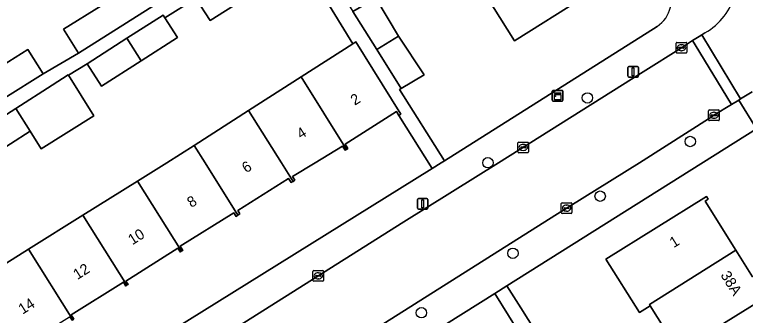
# Model space of a CAD drawing. Extents: x 160077 to 160948, y 386481 to 387498.
# Drawn here: x 160384.3 to 160452.9, y 386985.7 to 387013.9 of the extents above; entities that cross this region are included whole.
import ezdxf

# ---------------------------------------------------------------- set-up
doc = ezdxf.new("R2010")
doc.units = 0
for name, color, linetype in [('IMGEO_Boom', 7, 'Continuous'), ('IMGEO_Erf', 7, 'Continuous'), ('IMGEO_Groenvoorziening', 7, 'Continuous'), ('IMGEO_Kast', 7, 'Continuous'), ('IMGEO_Kolk', 7, 'Continuous'), ('IMGEO_Lichtmast', 7, 'Continuous'), ('IMGEO_Pand', 7, 'Continuous'), ('IMGEO_Pand_nummerreeks', 7, 'Continuous'), ('IMGEO_Rijbaan_lokaal_gesloten', 7, 'Continuous'), ('IMGEO_Rijbaan_lokaal_open', 7, 'Continuous'), ('IMGEO_Voetpad_open', 7, 'Continuous')]:
    doc.layers.add(name, color=color, linetype=linetype)

msp = doc.modelspace()

# ---------------------------------------------------------------- linework, layer by layer
at = {"layer": 'IMGEO_Boom'}
for centre in [(160438.079, 387006.093), (160447.736, 387002.001), (160428.74, 387000.007), (160439.278, 386996.863), (160431.085, 386991.499), (160422.495, 386985.915)]:
    msp.add_circle(centre, 0.489, dxfattribs=at)
at = {"layer": 'IMGEO_Erf'}
for points in [[(160423.783, 387051.6), (160401.983, 387037.889), (160401.823, 387037.664), (160401.869, 387037.392), (160403.546, 387034.709), (160405.02, 387035.609), (160407.069, 387032.255), (160407.413, 387032.465), (160409.541, 387029.136), (160407.399, 387027.827), (160409.445, 387024.452), (160411.609, 387025.784), (160413.854, 387022.135), (160416.083, 387018.513), (160414.131, 387017.311), (160416.061, 387014.208), (160418.21, 387015.488), (160420.343, 387011.909), (160422.745, 387008.268), (160420.595, 387006.988), (160420.435, 387006.892), (160424.667, 387000.196), (160444.618, 387012.806)], [(160380.45, 386988.673), (160385.602, 386991.891), (160390.709, 386995.08), (160395.84, 386998.284), (160398.588, 387000), (160401.15, 387001.638), (160406.261, 387004.907), (160411.192, 387008.061), (160416.069, 387011.18), (160411.314, 387018.906)], [(160437.712, 387015.544), (160431.243, 387011.463), (160427.937, 387016.702)], [(160406.37, 387015.739), (160402.66, 387013.363), (160401.308, 387015.474), (160398.413, 387013.621), (160399.599, 387011.769), (160396.168, 387009.571), (160392.458, 387007.195), (160391.106, 387009.306), (160389.343, 387008.223), (160391.743, 387004.407), (160386.802, 387001.302), (160385.747, 387002.981), (160382.037, 387000.605)], [(160381.945, 387008.377), (160385.533, 387010.641), (160386.97, 387008.364), (160390.294, 387010.311), (160388.9, 387012.554), (160392.424, 387014.742)], [(160386.133, 386976.2), (160423.489, 386999.46), (160420.389, 387004.439), (160420.144, 387004.821), (160415.33, 387001.742), (160415.593, 387001.33), (160415.469, 387001.251), (160415.345, 387001.172), (160415.099, 387001.557), (160412.511, 387000), (160410.39, 386998.725), (160410.617, 386998.367), (160410.44, 386998.255), (160410.266, 386998.144), (160410.017, 386998.537), (160405.245, 386995.507), (160405.443, 386995.195), (160405.267, 386995.083), (160405.092, 386994.972), (160404.893, 386995.287), (160399.855, 386992.158), (160400.098, 386991.772), (160399.977, 386991.696), (160399.856, 386991.62), (160399.636, 386991.97), (160394.748, 386988.896), (160394.957, 386988.563), (160394.846, 386988.493), (160394.735, 386988.423), (160394.508, 386988.784), (160389.614, 386985.706), (160389.868, 386985.302)], [(160473.137, 386972.655), (160453.975, 387003.205), (160430.516, 386988.451), (160431.817, 386986.382), (160437.856, 386976.782), (160436.662, 386976.031), (160430.668, 386985.657), (160429.375, 386987.733), (160408.886, 386974.847), (160415.725, 386963.966), (160416.309, 386963.036), (160430.464, 386940.512), (160434.156, 386934.637), (160441.379, 386922.838), (160445.701, 386916.313), (160449.013, 386911.065), (160450.499, 386908.528)], [(160453.342, 386967.092), (160450.408, 386971.781), (160447.474, 386976.469), (160444.539, 386981.158), (160446.578, 386982.423), (160443.983, 386986.571), (160442.966, 386985.934), (160439.826, 386990.947), (160449.256, 386996.847), (160449.426, 386996.576), (160449.148, 386996.402), (160452.03, 386991.789), (160453.593, 386989.288)]]:
    msp.add_lwpolyline(points, dxfattribs=at)
msp.add_arc((160443.038, 387015.255), 2.915, 302.8254, 31.35635, dxfattribs=at)
at = {"layer": 'IMGEO_Groenvoorziening'}
msp.add_lwpolyline([(160453.975, 387003.205), (160452.3, 387005.897), (160451.615, 387005.476), (160449.965, 387004.462), (160449.803, 387004.359), (160442.967, 387000.002), (160435.029, 386995.058), (160415.556, 386982.761), (160407.317, 386977.588), (160408.253, 386975.855), (160408.886, 386974.847), (160429.375, 386987.733), (160430.516, 386988.451)], close=True, dxfattribs=at)
at = {"layer": 'IMGEO_Kast'}
for p, q in [((160434.859, 387006.797), (160435.7, 387006.797)), ((160435.7, 387006.797), (160434.859, 387006.797)), ((160434.784, 387005.872), (160434.784, 387006.713)), ((160434.784, 387006.713), (160434.784, 387005.872)), ((160435.784, 387006.722), (160435.784, 387005.881)), ((160435.784, 387005.881), (160435.784, 387006.722)), ((160435.709, 387005.797), (160434.868, 387005.797)), ((160434.868, 387005.797), (160435.709, 387005.797))]:
    msp.add_line(p, q, dxfattribs=at)
for points in [[(160434.979, 387006.587), (160435.579, 387006.587), (160435.579, 387006.502), (160434.979, 387006.502), (160434.979, 387006.587)], [(160434.979, 387006.412), (160435.579, 387006.412), (160435.579, 387005.923), (160434.979, 387005.923), (160434.979, 387006.412)]]:
    msp.add_lwpolyline(points, dxfattribs=at)
msp.add_circle((160435.063, 387006.261), 0.0377, dxfattribs=at)
for centre, start, end in [((160434.862, 387006.719), 92.4484, 184.28452), ((160434.862, 387006.719), 92.4484, 184.28452), ((160435.706, 387006.719), 2.4484, 94.28452), ((160435.706, 387006.719), 2.4484, 94.28452), ((160434.862, 387005.875), 182.4484, 274.28452), ((160434.862, 387005.875), 182.4484, 274.28452), ((160435.706, 387005.875), 272.4484, 4.28452), ((160435.706, 387005.875), 272.4484, 4.28452)]:
    msp.add_arc(centre, 0.0779, start, end, dxfattribs=at)
at = {"layer": 'IMGEO_Kolk'}
for p, q in [((160446.413, 387010.385), (160446.413, 387011.237)), ((160446.488, 387011.311), (160447.34, 387011.311)), ((160446.715, 387010.854), (160447.113, 387010.854)), ((160446.901, 387011.091), (160446.926, 387011.091)), ((160447.414, 387011.237), (160447.414, 387010.385)), ((160447.34, 387010.311), (160446.488, 387010.311)), ((160446.672, 387010.805), (160446.672, 387010.817)), ((160447.11, 387010.768), (160446.712, 387010.768)), ((160446.924, 387010.531), (160446.899, 387010.531)), ((160447.156, 387010.817), (160447.156, 387010.805)), ((160449.464, 387004.036), (160449.464, 387004.888)), ((160449.539, 387004.962), (160450.391, 387004.962)), ((160449.952, 387004.742), (160449.977, 387004.742)), ((160450.465, 387004.888), (160450.465, 387004.036)), ((160449.723, 387004.456), (160449.723, 387004.468)), ((160450.161, 387004.419), (160449.763, 387004.419)), ((160449.766, 387004.505), (160450.164, 387004.505)), ((160449.975, 387004.182), (160449.95, 387004.182)), ((160450.207, 387004.468), (160450.207, 387004.456)), ((160450.391, 387003.962), (160449.539, 387003.962)), ((160431.628, 387001.943), (160432.48, 387001.943)), ((160431.553, 387001.017), (160431.553, 387001.869)), ((160431.812, 387001.437), (160431.812, 387001.449)), ((160432.25, 387001.4), (160431.852, 387001.4)), ((160431.855, 387001.486), (160432.253, 387001.486)), ((160432.041, 387001.723), (160432.066, 387001.723)), ((160432.296, 387001.449), (160432.296, 387001.437)), ((160432.554, 387001.869), (160432.554, 387001.017)), ((160432.48, 387000.943), (160431.628, 387000.943)), ((160432.064, 387001.163), (160432.039, 387001.163)), ((160435.629, 386995.317), (160435.629, 386996.169)), ((160435.704, 386996.243), (160436.556, 386996.243)), ((160435.888, 386995.737), (160435.888, 386995.749)), ((160435.931, 386995.786), (160436.329, 386995.786)), ((160436.117, 386996.023), (160436.142, 386996.023)), ((160436.372, 386995.749), (160436.372, 386995.737)), ((160436.63, 386996.169), (160436.63, 386995.317)), ((160436.556, 386995.243), (160435.704, 386995.243)), ((160436.326, 386995.7), (160435.928, 386995.7)), ((160436.14, 386995.463), (160436.115, 386995.463)), ((160412.305, 386988.954), (160412.305, 386989.806)), ((160412.38, 386989.88), (160413.232, 386989.88)), ((160412.793, 386989.66), (160412.818, 386989.66)), ((160413.306, 386989.806), (160413.306, 386988.954)), ((160412.564, 386989.374), (160412.564, 386989.386)), ((160413.002, 386989.337), (160412.604, 386989.337)), ((160412.607, 386989.423), (160413.005, 386989.423)), ((160412.816, 386989.1), (160412.791, 386989.1)), ((160413.048, 386989.386), (160413.048, 386989.374)), ((160413.232, 386988.88), (160412.38, 386988.88))]:
    msp.add_line(p, q, dxfattribs=at)
for points in [[(160446.413, 387010.385), (160446.413, 387011.237)], [(160446.488, 387011.311), (160447.34, 387011.311)], [(160447.414, 387011.237), (160447.414, 387010.385)], [(160447.34, 387010.311), (160446.488, 387010.311)], [(160449.464, 387004.036), (160449.464, 387004.888)], [(160449.539, 387004.962), (160450.391, 387004.962)], [(160450.465, 387004.888), (160450.465, 387004.036)], [(160450.391, 387003.962), (160449.539, 387003.962)], [(160431.628, 387001.943), (160432.48, 387001.943)], [(160431.553, 387001.017), (160431.553, 387001.869)], [(160432.554, 387001.869), (160432.554, 387001.017)], [(160432.48, 387000.943), (160431.628, 387000.943)], [(160435.629, 386995.317), (160435.629, 386996.169)], [(160435.704, 386996.243), (160436.556, 386996.243)], [(160436.63, 386996.169), (160436.63, 386995.317)], [(160436.556, 386995.243), (160435.704, 386995.243)], [(160412.305, 386988.954), (160412.305, 386989.806)], [(160412.38, 386989.88), (160413.232, 386989.88)], [(160413.306, 386989.806), (160413.306, 386988.954)], [(160413.232, 386988.88), (160412.38, 386988.88)]]:
    msp.add_lwpolyline(points, dxfattribs=at)
for centre, radius, start, end in [((160446.49, 387011.235), 0.0765, 91.55205, 178.44795), ((160446.49, 387011.235), 0.0765, 91.55205, 178.44795), ((160446.712, 387010.814), 0.0403, 85.87752, 175.75265), ((160447.117, 387010.816), 0.0386, 1.73085, 96.63898), ((160447.338, 387011.235), 0.0765, 1.55205, 88.44795), ((160447.338, 387011.235), 0.0765, 1.55205, 88.44795), ((160446.49, 387010.387), 0.0765, 181.55205, 268.44795), ((160446.49, 387010.387), 0.0765, 181.55205, 268.44795), ((160446.709, 387010.804), 0.0366, 178.93798, 274.71019), ((160447.113, 387010.811), 0.043, 264.86636, 352.45326), ((160447.338, 387010.387), 0.0765, 271.55205, 358.44795), ((160447.338, 387010.387), 0.0765, 271.55205, 358.44795), ((160449.541, 387004.886), 0.0765, 91.55205, 178.44795), ((160449.541, 387004.886), 0.0765, 91.55205, 178.44795), ((160450.389, 387004.886), 0.0765, 1.55205, 88.44795), ((160450.389, 387004.886), 0.0765, 1.55205, 88.44795), ((160449.541, 387004.038), 0.0765, 181.55205, 268.44795), ((160449.541, 387004.038), 0.0765, 181.55205, 268.44795), ((160449.763, 387004.465), 0.0403, 85.87752, 175.75265), ((160449.76, 387004.455), 0.0366, 178.93798, 274.71019), ((160450.164, 387004.462), 0.043, 264.86636, 352.45326), ((160450.168, 387004.467), 0.0386, 1.73085, 96.63898), ((160450.389, 387004.038), 0.0765, 271.55205, 358.44795), ((160450.389, 387004.038), 0.0765, 271.55205, 358.44795), ((160431.63, 387001.867), 0.0765, 91.55205, 178.44795), ((160431.63, 387001.867), 0.0765, 91.55205, 178.44795), ((160432.478, 387001.867), 0.0765, 1.55205, 88.44795), ((160432.478, 387001.867), 0.0765, 1.55205, 88.44795), ((160431.852, 387001.446), 0.0403, 85.87752, 175.75265), ((160431.849, 387001.436), 0.0366, 178.93798, 274.71019), ((160432.253, 387001.443), 0.043, 264.86636, 352.45326), ((160432.257, 387001.448), 0.0386, 1.73085, 96.63898), ((160431.63, 387001.019), 0.0765, 181.55205, 268.44795), ((160431.63, 387001.019), 0.0765, 181.55205, 268.44795), ((160432.478, 387001.019), 0.0765, 271.55205, 358.44795), ((160432.478, 387001.019), 0.0765, 271.55205, 358.44795), ((160435.706, 386996.167), 0.0765, 91.55205, 178.44795), ((160435.706, 386996.167), 0.0765, 91.55205, 178.44795), ((160435.928, 386995.746), 0.0403, 85.87752, 175.75265), ((160436.333, 386995.748), 0.0386, 1.73085, 96.63898), ((160436.554, 386996.167), 0.0765, 1.55205, 88.44795), ((160436.554, 386996.167), 0.0765, 1.55205, 88.44795), ((160435.706, 386995.319), 0.0765, 181.55205, 268.44795), ((160435.706, 386995.319), 0.0765, 181.55205, 268.44795), ((160435.925, 386995.736), 0.0366, 178.93798, 274.71019), ((160436.329, 386995.743), 0.043, 264.86636, 352.45326), ((160436.554, 386995.319), 0.0765, 271.55205, 358.44795), ((160436.554, 386995.319), 0.0765, 271.55205, 358.44795), ((160412.382, 386989.804), 0.0765, 91.55205, 178.44795), ((160412.382, 386989.804), 0.0765, 91.55205, 178.44795), ((160413.23, 386989.804), 0.0765, 1.55205, 88.44795), ((160413.23, 386989.804), 0.0765, 1.55205, 88.44795), ((160412.382, 386988.956), 0.0765, 181.55205, 268.44795), ((160412.382, 386988.956), 0.0765, 181.55205, 268.44795), ((160412.604, 386989.383), 0.0403, 85.87752, 175.75265), ((160412.601, 386989.373), 0.0366, 178.93798, 274.71019), ((160413.005, 386989.38), 0.043, 264.86636, 352.45326), ((160413.009, 386989.385), 0.0386, 1.73085, 96.63898), ((160413.23, 386988.956), 0.0765, 271.55205, 358.44795), ((160413.23, 386988.956), 0.0765, 271.55205, 358.44795)]:
    msp.add_arc(centre, radius, start, end, dxfattribs=at)
for centre, major_axis, ratio, start_param, end_param in [((160446.9, 387010.811), (-0.387, 0.002), 0.722429, 4.712389, 7.853982), ((160446.925, 387010.811), (-0.39, 0.002), 0.717154, 1.570796, 4.712389), ((160449.951, 387004.462), (-0.387, 0.002), 0.722429, 4.712389, 7.853982), ((160449.976, 387004.462), (-0.39, 0.002), 0.717154, 1.570796, 4.712389), ((160432.04, 387001.443), (-0.387, 0.002), 0.722429, 4.712389, 7.853982), ((160432.065, 387001.443), (-0.39, 0.002), 0.717154, 1.570796, 4.712389), ((160436.116, 386995.743), (-0.387, 0.002), 0.722429, 4.712389, 7.853982), ((160436.141, 386995.743), (-0.39, 0.002), 0.717154, 1.570796, 4.712389), ((160412.792, 386989.38), (-0.387, 0.002), 0.722429, 4.712389, 7.853982), ((160412.817, 386989.38), (-0.39, 0.002), 0.717154, 1.570796, 4.712389)]:
    msp.add_ellipse(centre, major_axis=major_axis, ratio=ratio, start_param=start_param, end_param=end_param, dxfattribs=at)
at = {"layer": 'IMGEO_Lichtmast'}
for p, q in [((160441.88, 387008.155), (160441.88, 387008.955)), ((160441.88, 387008.955), (160441.88, 387008.155)), ((160441.98, 387009.055), (160442.77, 387009.055)), ((160442.77, 387009.055), (160441.98, 387009.055)), ((160442.87, 387008.955), (160442.87, 387008.155)), ((160442.87, 387008.155), (160442.87, 387008.955)), ((160442.77, 387008.055), (160441.98, 387008.055)), ((160441.98, 387008.055), (160442.77, 387008.055)), ((160422.114, 386995.748), (160422.114, 386996.548)), ((160422.114, 386996.548), (160422.114, 386995.748)), ((160422.214, 386996.648), (160423.004, 386996.648)), ((160423.004, 386996.648), (160422.214, 386996.648)), ((160423.104, 386996.548), (160423.104, 386995.748)), ((160423.104, 386995.748), (160423.104, 386996.548)), ((160423.004, 386995.648), (160422.214, 386995.648)), ((160422.214, 386995.648), (160423.004, 386995.648))]:
    msp.add_line(p, q, dxfattribs=at)
for points in [[(160442.3, 387008.93), (160442.45, 387008.93), (160442.45, 387008.18), (160442.3, 387008.18), (160442.3, 387008.93)], [(160422.534, 386996.523), (160422.684, 386996.523), (160422.684, 386995.773), (160422.534, 386995.773), (160422.534, 386996.523)]]:
    msp.add_lwpolyline(points, dxfattribs=at)
for centre, start, end in [((160441.98, 387008.955), 90, 180), ((160441.98, 387008.955), 90, 180), ((160442.77, 387008.955), 0, 90), ((160442.77, 387008.955), 360, 90), ((160441.98, 387008.155), 180, 270), ((160441.98, 387008.155), 180, 270), ((160442.77, 387008.155), 270, 0), ((160442.77, 387008.155), 270, 0), ((160422.214, 386996.548), 90, 180), ((160422.214, 386996.548), 90, 180), ((160423.004, 386996.548), 0, 90), ((160423.004, 386996.548), 360, 90), ((160422.214, 386995.748), 180, 270), ((160422.214, 386995.748), 180, 270), ((160423.004, 386995.748), 270, 0), ((160423.004, 386995.748), 270, 0)]:
    msp.add_arc(centre, 0.1, start, end, dxfattribs=at)
at = {"layer": 'IMGEO_Pand'}
for points in [[(160395.9, 387021.616), (160390.302, 387018.139), (160392.424, 387014.742), (160388.9, 387012.554), (160390.294, 387010.311), (160399.318, 387016.02)], [(160427.937, 387016.702), (160431.243, 387011.463), (160437.712, 387015.544), (160437.555, 387015.794), (160437.253, 387015.604), (160434.202, 387020.439), (160434.473, 387020.61), (160434.375, 387020.765)], [(160401.308, 387015.474), (160402.66, 387013.363), (160406.37, 387015.739), (160405.036, 387017.863)], [(160416.061, 387014.208), (160418.31, 387010.627), (160420.343, 387011.909), (160418.21, 387015.488)], [(160399.599, 387011.769), (160398.413, 387013.621), (160398.247, 387013.881), (160394.834, 387011.695), (160396.168, 387009.571)], [(160391.106, 387009.306), (160392.458, 387007.195), (160396.168, 387009.571), (160394.834, 387011.695)], [(160420.343, 387011.909), (160418.31, 387010.627), (160420.595, 387006.988), (160422.745, 387008.268)], [(160417.929, 387008.801), (160416.338, 387011.352), (160416.069, 387011.18), (160411.192, 387008.061), (160415.469, 387001.251), (160415.593, 387001.33), (160415.33, 387001.742), (160420.144, 387004.821), (160420.389, 387004.439), (160420.574, 387004.558)], [(160386.97, 387008.364), (160385.533, 387010.641), (160381.945, 387008.377), (160383.368, 387006.091)], [(160389.343, 387008.223), (160389.325, 387008.252), (160387.826, 387007.291), (160384.413, 387005.104), (160385.747, 387002.981), (160386.802, 387001.302), (160391.743, 387004.407)], [(160410.44, 386998.255), (160410.617, 386998.367), (160410.39, 386998.725), (160412.511, 387000), (160415.099, 387001.557), (160415.345, 387001.172), (160415.469, 387001.251), (160411.192, 387008.061), (160406.261, 387004.907), (160409.344, 387000)], [(160380.685, 387002.716), (160382.037, 387000.605), (160385.747, 387002.981), (160384.413, 387005.104)], [(160405.267, 386995.083), (160405.443, 386995.195), (160405.245, 386995.507), (160410.017, 386998.537), (160410.266, 386998.144), (160410.44, 386998.255), (160409.344, 387000), (160406.261, 387004.907), (160401.15, 387001.638), (160402.179, 387000)], [(160402.179, 387000), (160401.15, 387001.638), (160398.588, 387000), (160395.84, 386998.284), (160399.977, 386991.696), (160400.098, 386991.772), (160399.855, 386992.158), (160404.893, 386995.287), (160405.092, 386994.972), (160405.267, 386995.083)], [(160394.846, 386988.493), (160394.957, 386988.563), (160394.748, 386988.896), (160399.636, 386991.97), (160399.856, 386991.62), (160399.977, 386991.696), (160395.84, 386998.284), (160390.709, 386995.08)], [(160452.03, 386991.789), (160449.148, 386996.402), (160449.426, 386996.576), (160449.256, 386996.847), (160439.826, 386990.947), (160442.966, 386985.934), (160443.983, 386986.571), (160443.903, 386986.698)], [(160390.709, 386995.08), (160385.602, 386991.891), (160389.776, 386985.245), (160389.868, 386985.302), (160389.614, 386985.706), (160394.508, 386988.784), (160394.735, 386988.423), (160394.846, 386988.493)], [(160384.648, 386981.99), (160384.78, 386982.073), (160384.539, 386982.455), (160389.457, 386985.548), (160389.684, 386985.187), (160389.776, 386985.245), (160385.602, 386991.891), (160380.45, 386988.673)], [(160454.902, 386987.411), (160453.691, 386989.35), (160453.593, 386989.288), (160452.03, 386991.789), (160443.903, 386986.698), (160443.983, 386986.571), (160446.578, 386982.423), (160446.657, 386982.296)], [(160457.639, 386982.831), (160454.992, 386987.054), (160455.088, 386987.114), (160454.902, 386987.411), (160446.657, 386982.296), (160446.578, 386982.423), (160444.539, 386981.158), (160447.474, 386976.469)]]:
    msp.add_lwpolyline(points, close=True, dxfattribs=at)
at = {"layer": 'IMGEO_Rijbaan_lokaal_gesloten'}
msp.add_lwpolyline([(160448.82, 387012.017), (160448.591, 387011.873), (160447.956, 387011.473), (160448.207, 387011.088), (160451.615, 387005.476), (160452.3, 387005.897), (160452.472, 387006.002)], close=True, dxfattribs=at)
at = {"layer": 'IMGEO_Rijbaan_lokaal_open'}
for points in [[(160449.12, 387012.206), (160448.82, 387012.017), (160452.472, 387006.002), (160453.543, 387006.673)], [(160435.029, 386995.058), (160442.967, 387000.002), (160449.803, 387004.359), (160449.965, 387004.462), (160451.615, 387005.476), (160448.207, 387011.088), (160447.956, 387011.473), (160446.914, 387010.811), (160443.332, 387008.554), (160429.747, 387000), (160420.855, 386994.441), (160404.019, 386983.85), (160393.843, 386977.421), (160392.767, 386976.747)], [(160395.093, 386969.913), (160407.317, 386977.588), (160415.556, 386982.761), (160435.029, 386995.058)]]:
    msp.add_lwpolyline(points, dxfattribs=at)
msp.add_arc((160446.083, 387017.498), 6.102, 299.85535, 30.40526, dxfattribs=at)
at = {"layer": 'IMGEO_Voetpad_open'}
for points in [[(160411.314, 387018.906), (160416.069, 387011.18), (160416.338, 387011.352), (160417.929, 387008.801), (160420.574, 387004.558), (160420.389, 387004.439), (160423.489, 386999.46), (160424.356, 387000), (160424.667, 387000.196), (160420.435, 387006.892), (160420.595, 387006.988), (160418.31, 387010.627), (160416.061, 387014.208)], [(160399.318, 387016.02), (160390.294, 387010.311), (160386.97, 387008.364), (160383.368, 387006.091)], [(160380.685, 387002.716), (160384.413, 387005.104), (160387.826, 387007.291), (160389.325, 387008.252), (160389.343, 387008.223), (160391.106, 387009.306), (160394.834, 387011.695), (160398.247, 387013.881), (160398.413, 387013.621), (160401.308, 387015.474)], [(160444.618, 387012.806), (160424.667, 387000.196), (160424.356, 387000), (160423.489, 386999.46), (160386.133, 386976.2), (160361.943, 386960.929), (160357.431, 386958.261), (160357.402, 386958.269), (160353.425, 386955.793), (160346.707, 386951.396), (160342.413, 386948.748), (160344.021, 386946.162), (160347.47, 386948.297), (160358.891, 386955.508), (160392.767, 386976.747), (160393.843, 386977.421), (160404.019, 386983.85), (160420.855, 386994.441)], [(160420.855, 386994.441), (160429.747, 387000), (160443.332, 387008.554), (160446.914, 387010.811), (160447.956, 387011.473), (160448.591, 387011.873), (160448.82, 387012.017), (160449.12, 387012.206)], [(160453.543, 387006.673), (160452.472, 387006.002), (160452.3, 387005.897), (160453.975, 387003.205), (160473.137, 386972.655)]]:
    msp.add_lwpolyline(points, dxfattribs=at)
msp.add_lwpolyline([(160431.817, 386986.382), (160430.516, 386988.451), (160429.375, 386987.733), (160430.668, 386985.657), (160436.662, 386976.031), (160437.856, 386976.782)], close=True, dxfattribs=at)
for centre, radius, start, end in [((160446.083, 387017.498), 6.102, 299.85535, 30.40526), ((160443.038, 387015.255), 2.915, 302.8254, 31.35635)]:
    msp.add_arc(centre, radius, start, end, dxfattribs=at)

# ---------------------------------------------------------------- texts
at = {"layer": 'IMGEO_Pand_nummerreeks'}
for s, rotation, p in [('2', 31.99969, (160416.233, 387005.352)), ('4', 32.00152, (160411.174, 387002.19)), ('6', 32.30207, (160406.037, 386999.003)), ('8', 32.30207, (160400.888, 386995.748)), ('10', 32.30207, (160395.347, 386992.244)), ('1', 32.03407, (160446.188, 386991.978)), ('12', 32.30207, (160390.191, 386988.984)), ('38A', 301.99948, (160450.544, 386989.45)), ('14', 32.30207, (160385.041, 386985.728))]:
    msp.add_text(s, height=1, rotation=rotation, dxfattribs=at).set_placement(p)

doc.saveas('drawing.dxf')
